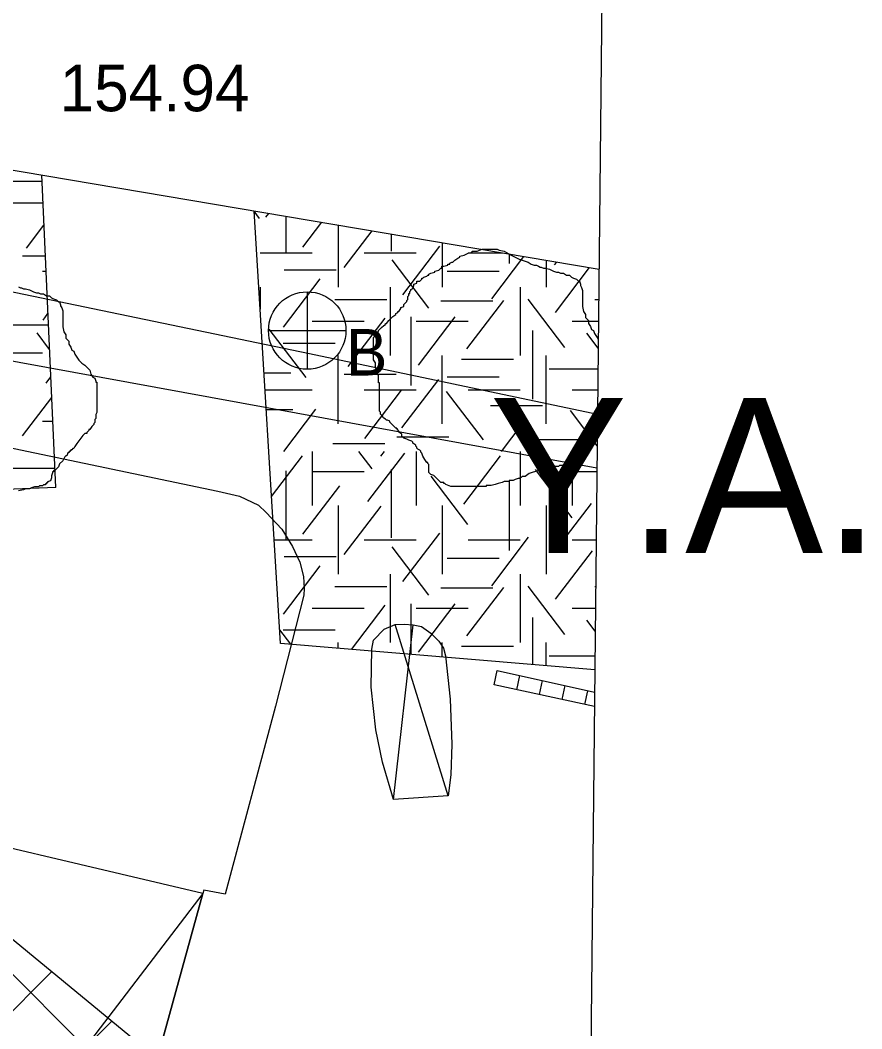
# Model space of a CAD drawing. Extents: x 419101 to 420177, y 4451541 to 4452254.
# Drawn here: x 420153.9 to 420175.64, y 4451813.05 to 4451839.09 of the extents above; entities that cross this region are included whole.
import ezdxf

# ---------------------------------------------------------------- set-up
doc = ezdxf.new("R2010")
doc.units = 0
for name, color, linetype in [('0_ÖNERİ_LEJAND', 7, 'Continuous'), ('3_HALİHAZIR', 7, 'Continuous'), ('Level 10', 7, 'Continuous'), ('Level 15', 7, 'Continuous'), ('Level 28', 7, 'Continuous'), ('Level 3', 7, 'Continuous'), ('Level 41', 7, 'Continuous'), ('Level 62', 7, 'Continuous')]:
    doc.layers.add(name, color=color, linetype=linetype)

# ---------------------------------------------------------------- blocks, each defined once
blk = doc.blocks.new('YA')
at = {"layer": 'Level 41'}
blk.add_text('Y.A.', height=4, dxfattribs=at).set_placement((-5.166, -2))

msp = doc.modelspace()

# ---------------------------------------------------------------- linework, layer by layer
at = {"layer": '0_ÖNERİ_LEJAND'}
msp.add_lwpolyline([(419108.722, 4452245.778), (420173.096, 4452234.536), (420165.768, 4451540.511), (419101.295, 4451551.753)], close=True, dxfattribs=at)
at = {"layer": '3_HALİHAZIR'}
for p, q in [((420161.317, 4451832.08), (420161.317, 4451830.08)), ((420160.317, 4451831.08), (420162.317, 4451831.08)), ((420163.547, 4451818.969), (420164.057, 4451823.48)), ((420164.958, 4451819.062), (420163.586, 4451823.487)), ((420166.142, 4451821.934), (420166.224, 4451822.305)), ((420166.729, 4451821.807), (420166.809, 4451822.174)), ((420167.315, 4451821.679), (420167.395, 4451822.042)), ((420167.901, 4451821.552), (420167.98, 4451821.911)), ((420168.488, 4451821.425), (420168.565, 4451821.779)), ((420158.62, 4451816.542), (420145.593, 4451799.523))]:
    msp.add_line(p, q, dxfattribs=at)
for points in [[(420116.548, 4451805.368), (420117.057, 4451815.125), (420118.253, 4451828.236), (420118.874, 4451834.469), (420119.005, 4451834.782), (420120.953, 4451837.335), (420121.525, 4451837.919), (420121.863, 4451838.172), (420122.395, 4451838.345), (420122.787, 4451838.426), (420123.305, 4451838.404), (420124.67, 4451838.264), (420131.506, 4451836.813), (420139.431, 4451835.032), (420149.306, 4451832.989), (420161.371, 4451830.484), (420168.813, 4451828.923)], [(420168.734, 4451821.372), (420166.142, 4451821.934), (420166.224, 4451822.305), (420168.737, 4451821.74)]]:
    msp.add_lwpolyline(points, dxfattribs=at)
for points in [[(420152.461, 4451828.299), (420159.006, 4451826.934), (420159.569, 4451826.802), (420160.058, 4451826.575), (420160.26, 4451826.379), (420160.661, 4451825.951), (420160.936, 4451825.5), (420161.124, 4451825.1), (420161.224, 4451824.726), (420161.239, 4451824.418), (420161.232, 4451824.245), (420160.499, 4451821.382), (420159.2, 4451816.523), (420158.65, 4451816.626), (420158.62, 4451816.542), (420153.332, 4451797.395), (420161.209, 4451795.23), (420159.715, 4451789.568), (420144.359, 4451793.738), (420145.593, 4451799.523), (420148.975, 4451812.958), (420148.532, 4451813.057), (420149.992, 4451818.575)], [(420164.958, 4451819.062), (420163.547, 4451818.969), (420163.258, 4451819.938), (420163.088, 4451820.766), (420162.968, 4451821.868), (420162.982, 4451822.851), (420163.029, 4451823.087), (420163.307, 4451823.369), (420163.586, 4451823.487), (420163.82, 4451823.5), (420164.057, 4451823.48), (420164.269, 4451823.438), (420164.509, 4451823.269), (420164.714, 4451823.06), (420164.837, 4451822.877), (420164.884, 4451822.684), (420165.009, 4451821.559), (420165.048, 4451820.396), (420165.023, 4451819.609)], [(420153.332, 4451797.395), (420158.62, 4451816.542), (420149.992, 4451818.575), (420148.532, 4451813.057), (420148.975, 4451812.958), (420145.593, 4451799.523)]]:
    msp.add_lwpolyline(points, close=True, dxfattribs=at)
msp.add_circle((420161.317, 4451831.08), 1, dxfattribs=at)
at = {"layer": 'Level 10'}
msp.add_lwpolyline([(420167.583, 4451712.437), (420020.79, 4451834.748), (420040.807, 4451853.732), (420112.025, 4451837.916), (420168.799, 4451827.537)], dxfattribs=at)
at = {"layer": 'Level 15'}
for p, q in [((420149.41, 4451818.751), (420166.083, 4451802.078)), ((420106.185, 4451765.995), (420154.717, 4451814.527)), ((420109.318, 4451766.299), (420156.268, 4451813.25))]:
    msp.add_line(p, q, dxfattribs=at)
at = {"layer": 'Level 28'}
msp.add_lwpolyline([(420071.368, 4451793.764), (420089.797, 4451816.155), (420149.577, 4451818.758), (420167.6, 4451803.921)], dxfattribs=at)
at = {"layer": 'Level 3'}
for points in [[(420165.366, 4451833.026), (420165.47, 4451833.078), (420165.573, 4451833.104), (420165.573, 4451833.13), (420165.599, 4451833.13), (420165.625, 4451833.13), (420165.703, 4451833.13), (420165.833, 4451833.182), (420165.937, 4451833.182), (420166.014, 4451833.182), (420166.066, 4451833.182), (420166.144, 4451833.182), (420166.196, 4451833.182), (420166.222, 4451833.182), (420166.274, 4451833.156), (420166.404, 4451833.13), (420166.585, 4451833.026), (420166.793, 4451832.922), (420167.026, 4451832.844), (420167.104, 4451832.792), (420167.182, 4451832.766), (420167.234, 4451832.766), (420167.286, 4451832.74), (420167.337, 4451832.714), (420167.363, 4451832.714), (420167.415, 4451832.688), (420167.467, 4451832.688), (420167.571, 4451832.662), (420167.675, 4451832.61), (420167.752, 4451832.584), (420167.804, 4451832.584), (420167.856, 4451832.558), (420167.908, 4451832.558), (420167.934, 4451832.558), (420168.012, 4451832.507), (420168.09, 4451832.507), (420168.142, 4451832.455), (420168.193, 4451832.429), (420168.271, 4451832.403), (420168.323, 4451832.351), (420168.349, 4451832.351), (420168.375, 4451832.273), (420168.375, 4451832.247), (420168.401, 4451832.195), (420168.427, 4451832.117), (420168.427, 4451832.091), (420168.427, 4451832.013), (420168.427, 4451831.961), (420168.427, 4451831.883), (420168.427, 4451831.857), (420168.427, 4451831.779), (420168.427, 4451831.702), (420168.453, 4451831.572), (420168.505, 4451831.494), (420168.505, 4451831.416), (420168.583, 4451831.338), (420168.583, 4451831.26), (420168.634, 4451831.182), (420168.66, 4451831.104), (420168.712, 4451831.078), (420168.738, 4451831), (420168.79, 4451830.922), (420168.834, 4451830.857)], [(420163.109, 4451830.04), (420163.109, 4451830.066), (420163.109, 4451830.091), (420163.083, 4451830.117), (420163.083, 4451830.143), (420163.083, 4451830.169), (420163.083, 4451830.195), (420163.083, 4451830.221), (420163.083, 4451830.247), (420163.031, 4451830.325), (420163.031, 4451830.403), (420163.031, 4451830.429), (420163.031, 4451830.507), (420163.031, 4451830.585), (420163.031, 4451830.611), (420163.031, 4451830.637), (420163.031, 4451830.663), (420163.031, 4451830.689), (420163.031, 4451830.715), (420163.031, 4451830.741), (420163.031, 4451830.767), (420163.031, 4451830.793), (420163.031, 4451830.819), (420163.031, 4451830.897), (420163.057, 4451830.922), (420163.057, 4451830.948), (420163.057, 4451830.974), (420163.083, 4451830.974), (420163.083, 4451831), (420163.083, 4451831.026), (420163.161, 4451831.052), (420163.161, 4451831.078), (420163.239, 4451831.156), (420163.291, 4451831.208), (420163.342, 4451831.234), (420163.342, 4451831.26), (420163.368, 4451831.26), (420163.42, 4451831.338), (420163.472, 4451831.39), (420163.524, 4451831.442), (420163.602, 4451831.494), (420163.602, 4451831.52), (420163.654, 4451831.546), (420163.654, 4451831.572), (420163.68, 4451831.572), (420163.732, 4451831.65), (420163.732, 4451831.676), (420163.809, 4451831.702), (420163.809, 4451831.727), (420163.809, 4451831.753), (420163.861, 4451831.805), (420163.887, 4451831.831), (420163.887, 4451831.857), (420163.913, 4451831.883), (420163.913, 4451831.909), (420163.913, 4451831.935), (420163.913, 4451831.961), (420163.939, 4451831.987), (420163.939, 4451832.013), (420163.939, 4451832.039), (420163.965, 4451832.039), (420163.965, 4451832.065), (420163.965, 4451832.091), (420163.991, 4451832.117), (420163.991, 4451832.143), (420164.043, 4451832.169), (420164.069, 4451832.247), (420164.069, 4451832.273), (420164.147, 4451832.299), (420164.147, 4451832.325), (420164.147, 4451832.351), (420164.224, 4451832.351), (420164.276, 4451832.403), (420164.276, 4451832.429), (420164.302, 4451832.429), (420164.328, 4451832.455), (420164.406, 4451832.481), (420164.432, 4451832.507), (420164.458, 4451832.507), (420164.458, 4451832.533), (420164.51, 4451832.558), (420164.614, 4451832.584), (420164.614, 4451832.61), (420164.717, 4451832.636), (420164.769, 4451832.688), (420164.795, 4451832.688), (420164.795, 4451832.714), (420164.795, 4451832.74), (420164.847, 4451832.74), (420164.951, 4451832.766), (420164.951, 4451832.792), (420164.977, 4451832.792), (420165.003, 4451832.792), (420165.003, 4451832.818), (420165.055, 4451832.844), (420165.081, 4451832.844), (420165.132, 4451832.896), (420165.21, 4451832.948), (420165.262, 4451832.974), (420165.262, 4451833), (420165.366, 4451833.026)], [(420153.859, 4451832.211), (420153.91, 4451832.185), (420153.936, 4451832.185), (420153.988, 4451832.159), (420154.04, 4451832.159), (420154.144, 4451832.133), (420154.248, 4451832.081), (420154.325, 4451832.055), (420154.377, 4451832.055), (420154.429, 4451832.029), (420154.481, 4451832.029), (420154.507, 4451832.029), (420154.585, 4451831.978), (420154.663, 4451831.978), (420154.715, 4451831.926), (420154.766, 4451831.9), (420154.844, 4451831.874), (420154.896, 4451831.822), (420154.922, 4451831.822), (420154.948, 4451831.744), (420154.948, 4451831.718), (420154.974, 4451831.666), (420155, 4451831.588), (420155, 4451831.562), (420155, 4451831.484), (420155, 4451831.432), (420155, 4451831.354), (420155, 4451831.328), (420155, 4451831.25), (420155, 4451831.173), (420155.026, 4451831.043), (420155.078, 4451830.965), (420155.078, 4451830.887), (420155.156, 4451830.809), (420155.156, 4451830.731), (420155.207, 4451830.653), (420155.233, 4451830.575), (420155.285, 4451830.549), (420155.311, 4451830.471), (420155.363, 4451830.393), (420155.415, 4451830.316), (420155.493, 4451830.238), (420155.571, 4451830.186), (420155.622, 4451830.134), (420155.648, 4451830.108), (420155.7, 4451830.056), (420155.726, 4451829.952), (420155.778, 4451829.874), (420155.83, 4451829.848), (420155.856, 4451829.77), (420155.856, 4451829.744), (420155.882, 4451829.744), (420155.882, 4451829.718), (420155.882, 4451829.692), (420155.882, 4451829.64), (420155.882, 4451829.537), (420155.882, 4451829.485), (420155.882, 4451829.407), (420155.882, 4451829.329), (420155.882, 4451829.251), (420155.882, 4451829.173), (420155.882, 4451829.095), (420155.882, 4451829.043), (420155.882, 4451828.965), (420155.856, 4451828.913), (420155.856, 4451828.809), (420155.83, 4451828.783), (420155.83, 4451828.706), (420155.804, 4451828.68), (420155.804, 4451828.654), (420155.752, 4451828.602), (420155.7, 4451828.524), (420155.674, 4451828.524), (420155.674, 4451828.498), (420155.648, 4451828.472), (420155.622, 4451828.446), (420155.622, 4451828.42), (420155.597, 4451828.42), (420155.571, 4451828.42)], [(420165.055, 4451827.053), (420165.029, 4451827.053), (420164.899, 4451827.105), (420164.873, 4451827.131), (420164.847, 4451827.131), (420164.847, 4451827.157), (420164.769, 4451827.157), (420164.717, 4451827.209), (420164.64, 4451827.287), (420164.588, 4451827.339), (420164.51, 4451827.365), (420164.484, 4451827.391), (420164.458, 4451827.417), (420164.458, 4451827.443), (420164.458, 4451827.521), (420164.458, 4451827.599), (420164.458, 4451827.624), (420164.432, 4451827.65), (420164.432, 4451827.676), (420164.406, 4451827.676), (420164.354, 4451827.754), (420164.302, 4451827.832), (420164.276, 4451827.91), (420164.25, 4451827.936), (420164.25, 4451827.962), (420164.224, 4451827.988), (420164.173, 4451828.014), (420164.147, 4451828.04), (420164.147, 4451828.066), (420164.121, 4451828.092), (420164.121, 4451828.118), (420164.043, 4451828.17), (420164.043, 4451828.196), (420164.017, 4451828.222), (420163.939, 4451828.248), (420163.887, 4451828.274), (420163.809, 4451828.3), (420163.783, 4451828.326), (420163.758, 4451828.352), (420163.758, 4451828.378), (420163.758, 4451828.404), (420163.68, 4451828.455), (420163.68, 4451828.481), (420163.654, 4451828.507), (420163.654, 4451828.533), (420163.628, 4451828.533), (420163.628, 4451828.559), (420163.602, 4451828.559), (420163.576, 4451828.585), (420163.55, 4451828.611), (420163.524, 4451828.637), (420163.498, 4451828.663), (420163.472, 4451828.689), (420163.446, 4451828.715), (420163.446, 4451828.741), (420163.394, 4451828.767), (420163.368, 4451828.767), (420163.342, 4451828.793), (420163.291, 4451828.819), (420163.265, 4451828.845), (420163.265, 4451828.871), (420163.239, 4451828.897), (420163.213, 4451828.923), (420163.213, 4451828.949), (420163.213, 4451828.975), (420163.187, 4451829.001), (420163.187, 4451829.027), (420163.187, 4451829.053), (420163.187, 4451829.131), (420163.187, 4451829.183), (420163.187, 4451829.209), (420163.187, 4451829.235), (420163.187, 4451829.26), (420163.187, 4451829.286), (420163.187, 4451829.312), (420163.187, 4451829.338), (420163.187, 4451829.364), (420163.187, 4451829.39), (420163.187, 4451829.416), (420163.187, 4451829.442), (420163.187, 4451829.468), (420163.187, 4451829.494), (420163.187, 4451829.52), (420163.187, 4451829.546), (420163.187, 4451829.572), (420163.187, 4451829.598), (420163.187, 4451829.676), (420163.187, 4451829.702), (420163.187, 4451829.728), (420163.161, 4451829.728), (420163.161, 4451829.754), (420163.161, 4451829.78), (420163.161, 4451829.806), (420163.161, 4451829.832), (420163.161, 4451829.858), (420163.161, 4451829.884), (420163.161, 4451829.91), (420163.161, 4451829.936), (420163.135, 4451829.936), (420163.135, 4451829.962), (420163.135, 4451829.988)], [(420168.811, 4451828.717), (420168.79, 4451828.689), (420168.738, 4451828.611), (420168.712, 4451828.559), (420168.686, 4451828.559), (420168.66, 4451828.533), (420168.634, 4451828.533), (420168.634, 4451828.507), (420168.608, 4451828.507), (420168.608, 4451828.481), (420168.583, 4451828.481), (420168.583, 4451828.455), (420168.557, 4451828.455), (420168.531, 4451828.378), (420168.505, 4451828.378), (420168.479, 4451828.352), (420168.427, 4451828.248), (420168.349, 4451828.17), (420168.323, 4451828.092), (420168.245, 4451828.014), (420168.219, 4451828.014), (420168.193, 4451827.988), (420168.193, 4451827.962), (420168.167, 4451827.962), (420168.167, 4451827.936), (420168.142, 4451827.858), (420168.142, 4451827.806), (420168.116, 4451827.728), (420168.038, 4451827.702), (420168.038, 4451827.676), (420168.012, 4451827.676), (420168.012, 4451827.65), (420167.986, 4451827.65), (420167.986, 4451827.624), (420167.96, 4451827.624), (420167.934, 4451827.624), (420167.908, 4451827.599), (420167.882, 4451827.599), (420167.856, 4451827.599), (420167.83, 4451827.599), (420167.804, 4451827.573), (420167.778, 4451827.573), (420167.752, 4451827.573), (420167.726, 4451827.573), (420167.701, 4451827.573), (420167.623, 4451827.547), (420167.571, 4451827.521), (420167.493, 4451827.521), (420167.467, 4451827.521), (420167.415, 4451827.495), (420167.286, 4451827.469), (420167.052, 4451827.391), (420166.948, 4451827.313), (420166.87, 4451827.313), (420166.845, 4451827.287), (420166.819, 4451827.287), (420166.793, 4451827.261), (420166.767, 4451827.261), (420166.689, 4451827.235), (420166.637, 4451827.209), (420166.611, 4451827.209), (420166.585, 4451827.209), (420166.559, 4451827.209), (420166.533, 4451827.209), (420166.533, 4451827.183), (420166.507, 4451827.183), (420166.481, 4451827.183), (420166.404, 4451827.183), (420166.352, 4451827.157), (420166.248, 4451827.131), (420166.17, 4451827.105), (420166.066, 4451827.079), (420166.014, 4451827.079), (420165.988, 4451827.079), (420165.963, 4451827.079), (420165.937, 4451827.079), (420165.937, 4451827.053), (420165.911, 4451827.053), (420165.885, 4451827.053), (420165.859, 4451827.053), (420165.833, 4451827.053), (420165.807, 4451827.053), (420165.781, 4451827.053), (420165.755, 4451827.053), (420165.729, 4451827.053), (420165.703, 4451827.053), (420165.625, 4451827.053), (420165.573, 4451827.053), (420165.496, 4451827.053), (420165.444, 4451827.053), (420165.418, 4451827.053), (420165.392, 4451827.053), (420165.34, 4451827.053), (420165.262, 4451827.053), (420165.236, 4451827.053), (420165.184, 4451827.053), (420165.158, 4451827.053), (420165.106, 4451827.053), (420165.081, 4451827.053), (420165.055, 4451827.053)], [(420155.571, 4451828.42), (420155.519, 4451828.368), (420155.363, 4451828.16), (420155.311, 4451828.082), (420155.285, 4451828.03), (420155.259, 4451828.03), (420155.233, 4451828.004), (420155.207, 4451828.004), (420155.207, 4451827.978), (420155.181, 4451827.978), (420155.181, 4451827.952), (420155.156, 4451827.952), (420155.156, 4451827.926), (420155.13, 4451827.926), (420155.104, 4451827.849), (420155.078, 4451827.849), (420155.052, 4451827.823), (420155, 4451827.719), (420154.922, 4451827.641), (420154.896, 4451827.563), (420154.818, 4451827.485), (420154.792, 4451827.485), (420154.766, 4451827.459), (420154.766, 4451827.433), (420154.74, 4451827.433), (420154.74, 4451827.407), (420154.715, 4451827.329), (420154.715, 4451827.277), (420154.689, 4451827.199), (420154.611, 4451827.173), (420154.611, 4451827.147), (420154.585, 4451827.147), (420154.585, 4451827.121), (420154.559, 4451827.121), (420154.559, 4451827.095), (420154.533, 4451827.095), (420154.507, 4451827.095), (420154.481, 4451827.07), (420154.455, 4451827.07), (420154.429, 4451827.07), (420154.403, 4451827.07), (420154.377, 4451827.044), (420154.351, 4451827.044), (420154.325, 4451827.044), (420154.299, 4451827.044), (420154.274, 4451827.044), (420154.196, 4451827.018), (420154.144, 4451826.992), (420154.066, 4451826.992), (420154.04, 4451826.992), (420153.988, 4451826.966), (420153.859, 4451826.94)]]:
    msp.add_lwpolyline(points, dxfattribs=at)
at = {"layer": 'Level 41'}
for p, q in [((420153.719, 4451834.939), (420154.465, 4451834.939)), ((420153.132, 4451834.379), (420154.475, 4451834.379)), ((420160.087, 4451833.969), (420159.944, 4451834.158)), ((420160.247, 4451834.004), (420160.324, 4451834.106)), ((420160.767, 4451834.031), (420160.767, 4451833.098)), ((420154.068, 4451833.209), (420154.517, 4451833.799)), ((420161.207, 4451833.232), (420161.694, 4451833.874)), ((420162.114, 4451833.803), (420162.114, 4451832.202)), ((420162.273, 4451832.707), (420162.992, 4451833.654)), ((420163.484, 4451833.571), (420163.484, 4451833.133)), ((420163.79, 4451832.006), (420164.741, 4451833.255)), ((420164.8, 4451833.349), (420164.8, 4451832.202)), ((420153.958, 4451833.013), (420154.552, 4451833.013)), ((420160.099, 4451833.085), (420161.442, 4451833.085)), ((420162.785, 4451833.085), (420164.128, 4451833.085)), ((420165.471, 4451833.085), (420166.359, 4451833.085)), ((420166.081, 4451831.901), (420166.909, 4451832.992)), ((420166.532, 4451833.056), (420166.532, 4451832.812)), ((420164.456, 4451831.656), (420163.506, 4451832.905)), ((420167.486, 4451832.894), (420167.486, 4451832.202)), ((420167.486, 4451832.894), (420167.486, 4451832.202)), ((420167.706, 4451832.776), (420167.761, 4451832.848)), ((420167.732, 4451831.55), (420168.61, 4451832.704)), ((420154.475, 4451832.612), (420154.57, 4451832.612)), ((420160.701, 4451831.164), (420161.65, 4451832.414)), ((420160.723, 4451832.651), (420162.066, 4451832.651)), ((420164.931, 4451832.615), (420166.274, 4451832.615)), ((420160.099, 4451832.202), (420160.099, 4451831.631)), ((420163.457, 4451832.202), (420163.457, 4451830.435)), ((420166.814, 4451832.202), (420166.814, 4451830.435)), ((420162.029, 4451831.878), (420163.372, 4451831.878)), ((420167.971, 4451830.638), (420167.022, 4451831.887)), ((420168.741, 4451831.878), (420168.844, 4451831.878)), ((420164.771, 4451831.845), (420166.114, 4451831.845)), ((420165.441, 4451830.604), (420166.391, 4451831.854)), ((420154.494, 4451831.352), (420154.62, 4451831.517)), ((420162.378, 4451830.148), (420163.328, 4451831.398)), ((420163.989, 4451831.43), (420163.989, 4451829.662)), ((420164.189, 4451830.184), (420165.138, 4451831.433)), ((420153.665, 4451831.225), (420154.633, 4451831.225)), ((420161.286, 4451829.867), (420160.337, 4451831.117)), ((420161.442, 4451831.318), (420162.785, 4451831.318)), ((420164.128, 4451831.318), (420165.471, 4451831.318)), ((420168.157, 4451831.318), (420168.839, 4451831.318)), ((420154.661, 4451830.593), (420154.337, 4451831.019)), ((420167.132, 4451831.08), (420167.132, 4451829.312)), ((420168.831, 4451830.628), (420168.539, 4451831.012)), ((420160.696, 4451830.758), (420162.039, 4451830.758)), ((420153.132, 4451830.505), (420154.475, 4451830.505)), ((420162.114, 4451828.667), (420162.114, 4451830.435)), ((420164.8, 4451828.667), (420164.8, 4451830.435)), ((420165.305, 4451830.337), (420166.648, 4451830.337)), ((420167.486, 4451828.667), (420167.486, 4451830.435)), ((420167.568, 4451830.092), (420168.826, 4451830.092)), ((420154.574, 4451829.725), (420154.693, 4451829.882)), ((420160.2, 4451829.986), (420160.894, 4451829.986)), ((420162.268, 4451829.952), (420163.611, 4451829.952)), ((420163.764, 4451828.57), (420164.713, 4451829.82)), ((420164.931, 4451829.881), (420166.274, 4451829.881)), ((420160.227, 4451829.551), (420161.442, 4451829.551)), ((420162.785, 4451829.551), (420164.128, 4451829.551)), ((420162.804, 4451828.291), (420163.753, 4451829.54)), ((420165.471, 4451829.551), (420166.814, 4451829.551)), ((420168.157, 4451829.551), (420168.82, 4451829.551)), ((420153.963, 4451828.359), (420154.717, 4451829.352)), ((420165.867, 4451828.256), (420164.917, 4451829.505)), ((420160.258, 4451829.04), (420160.947, 4451829.04)), ((420160.713, 4451827.958), (420161.542, 4451829.049)), ((420166.05, 4451829.144), (420167.393, 4451829.144)), ((420168.805, 4451828.105), (420168.114, 4451829.014)), ((420154.475, 4451828.737), (420154.745, 4451828.737)), ((420166.333, 4451827.958), (420166.87, 4451828.664)), ((420163.627, 4451828.339), (420164.97, 4451828.339)), ((420167.089, 4451828.27), (420168.432, 4451828.27)), ((420161.975, 4451828.164), (420163.318, 4451828.164)), ((420160.396, 4451826.792), (420161.196, 4451827.845)), ((420161.442, 4451827.958), (420161.442, 4451826.56)), ((420162.991, 4451827.506), (420162.647, 4451827.958)), ((420162.884, 4451826.664), (420163.834, 4451827.914)), ((420163.217, 4451827.838), (420163.308, 4451827.958)), ((420164.128, 4451827.958), (420164.128, 4451826.56)), ((420165.361, 4451826.595), (420166.31, 4451827.845)), ((420166.814, 4451827.958), (420166.814, 4451826.56)), ((420168.157, 4451827.958), (420168.157, 4451826.56)), ((420168.157, 4451827.958), (420168.157, 4451826.56)), ((420153.719, 4451827.53), (420154.799, 4451827.53)), ((420160.767, 4451827.456), (420160.767, 4451825.689)), ((420163.484, 4451827.491), (420163.484, 4451825.724)), ((420168.158, 4451826.244), (420167.209, 4451827.493)), ((420161.442, 4451827.444), (420162.785, 4451827.444)), ((420165.468, 4451826.069), (420164.519, 4451827.318)), ((420168.157, 4451827.444), (420168.798, 4451827.444)), ((420161.207, 4451825.823), (420162.156, 4451827.073)), ((420166.532, 4451827.17), (420166.532, 4451825.403)), ((420162.114, 4451826.56), (420162.114, 4451824.793)), ((420162.273, 4451825.298), (420163.222, 4451826.548)), ((420164.8, 4451826.56), (420164.8, 4451824.793)), ((420167.486, 4451826.56), (420167.486, 4451824.793)), ((420167.486, 4451826.56), (420167.486, 4451824.793)), ((420167.706, 4451825.367), (420168.655, 4451826.617)), ((420160.465, 4451825.676), (420161.442, 4451825.676)), ((420162.785, 4451825.676), (420164.128, 4451825.676)), ((420163.79, 4451824.597), (420164.741, 4451825.846)), ((420165.471, 4451825.676), (420166.814, 4451825.676)), ((420166.081, 4451824.492), (420167.03, 4451825.742)), ((420168.157, 4451825.676), (420168.779, 4451825.676)), ((420164.456, 4451824.247), (420163.506, 4451825.496)), ((420167.732, 4451824.141), (420168.682, 4451825.39)), ((420160.723, 4451825.242), (420162.066, 4451825.242)), ((420164.931, 4451825.206), (420166.274, 4451825.206)), ((420160.701, 4451823.755), (420161.65, 4451825.005)), ((420163.457, 4451824.793), (420163.457, 4451823.026)), ((420166.814, 4451824.793), (420166.814, 4451823.026)), ((420162.029, 4451824.469), (420163.372, 4451824.469)), ((420164.771, 4451824.436), (420166.114, 4451824.436)), ((420165.441, 4451823.195), (420166.391, 4451824.445)), ((420167.971, 4451823.229), (420167.022, 4451824.478)), ((420168.741, 4451824.469), (420168.766, 4451824.469)), ((420161.442, 4451823.909), (420162.785, 4451823.909)), ((420162.461, 4451822.848), (420163.328, 4451823.989)), ((420163.989, 4451824.021), (420163.989, 4451822.719)), ((420164.128, 4451823.909), (420165.471, 4451823.909)), ((420164.189, 4451822.775), (420165.138, 4451824.024)), ((420168.157, 4451823.909), (420168.76, 4451823.909)), ((420167.132, 4451823.671), (420167.132, 4451822.454)), ((420168.754, 4451823.32), (420168.539, 4451823.603)), ((420160.889, 4451822.981), (420160.608, 4451823.352)), ((420160.696, 4451823.349), (420162.039, 4451823.349)), ((420162.114, 4451822.878), (420162.114, 4451823.026)), ((420164.8, 4451822.651), (420164.8, 4451823.026)), ((420167.486, 4451822.424), (420167.486, 4451823.026)), ((420165.305, 4451822.928), (420166.648, 4451822.928)), ((420167.568, 4451822.683), (420168.747, 4451822.683))]:
    msp.add_line(p, q, dxfattribs=at)
at = {"layer": 'Level 62'}
for p, q in [((420139.303, 4451837.66), (420168.853, 4451832.663)), ((420154.822, 4451827.031), (420154.458, 4451835.097)), ((420160.629, 4451823.003), (420159.943, 4451834.17)), ((420154.822, 4451827.031), (420137.919, 4451826.284)), ((420168.744, 4451822.318), (420160.629, 4451823.003))]:
    msp.add_line(p, q, dxfattribs=at)

# ---------------------------------------------------------------- block references
at = {"layer": 'Level 41'}
msp.add_blockref('YA', (420171.188, 4451827.336), dxfattribs=at)
msp.add_blockref('YA', (420171.188, 4451827.336), dxfattribs=at)

# ---------------------------------------------------------------- texts
at = {"layer": '3_HALİHAZIR'}
msp.add_text('154.94 ', height=1.2, rotation=359.9971, dxfattribs=at).set_placement((420154.92, 4451836.742))
msp.add_text('B', height=1.2, dxfattribs=at).set_placement((420162.317, 4451829.919))

doc.saveas('drawing.dxf')
